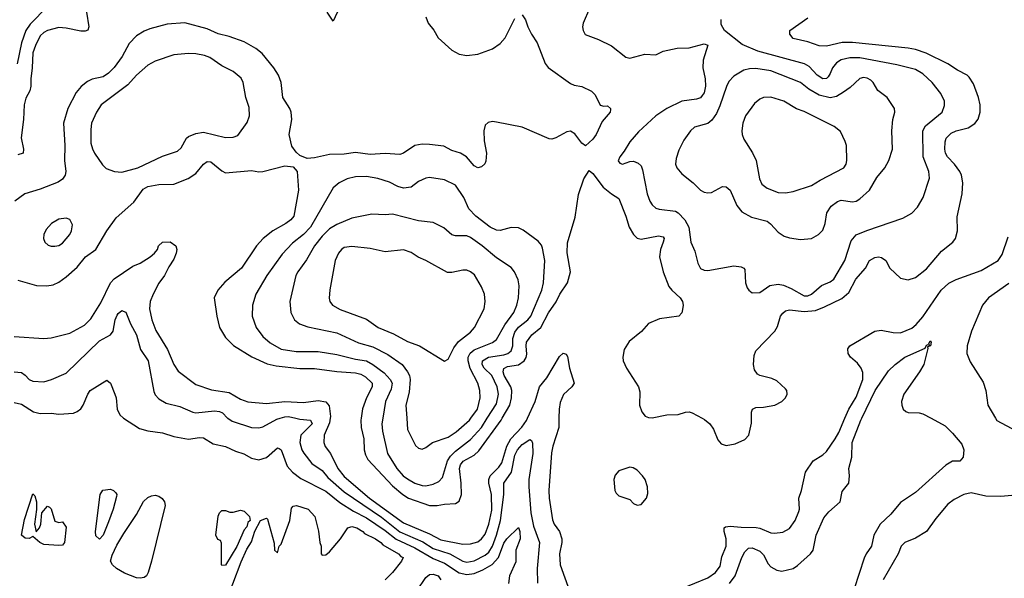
# Model space of a CAD drawing. Header units: inches. Extents: x 1834610 to 2027685, y 642842 to 774116.
# Tile 475 of 632: x 1952580 to 1957889, y 739138 to 742149. Entities that reach past the tile are written whole.
import ezdxf

# ---------------------------------------------------------------- set-up
doc = ezdxf.new("R2010")
doc.units = ezdxf.units.IN
doc.header["$MEASUREMENT"] = 0
doc.layers.add('B9753', color=7, linetype='Continuous')
doc.layers.add('B9754', color=7, linetype='Continuous')

msp = doc.modelspace()

# ---------------------------------------------------------------- linework, layer by layer
at = {"layer": 'B9753', "color": 5}
for points, elevation in [([(1953140, 740000), (1953225, 739945), (1953270, 739932.5), (1953350, 739921.3), (1953410, 739902.8), (1953490, 739886.8), (1953550, 739896.3), (1953570, 739894.7), (1953623.1, 739863.1), (1953690, 739848.6), (1953742.9, 739822.9), (1953788.6, 739808.6), (1953830, 739785), (1953870, 739777), (1953910, 739788.8), (1953970, 739840.7), (1953978, 739838), (1953990, 739830.3), (1954021.8, 739741.8), (1954051, 739710), (1954096.3, 739676.3), (1954230, 739607), (1954305.6, 739545.6), (1954380, 739500), (1954450, 739463.8), (1954550, 739396), (1954609, 739349), (1954710, 739302.5), (1954810, 739244.4), (1954870, 739219.6), (1954950, 739166.2), (1954990, 739158.6), (1955030, 739164.3), (1955077.5, 739182.4), (1955127.2, 739212.8), (1955161.1, 739250), (1955190, 739326.2), (1955205.9, 739350), (1955270, 739411.8), (1955275.9, 739390), (1955277.9, 739350), (1955255, 739290), (1955254.2, 739225.8), (1955221.1, 739150), (1955216.1, 739110)], 340), ([(1953702.7, 740000), (1953724.7, 739984.7), (1953830.1, 739950.1), (1953870, 739948.6), (1953890, 739954.3), (1953965.4, 739994.6), (1953983.7, 740000)], 360), ([(1954068.1, 740000), (1954090, 739994.7), (1954148.2, 739990), (1954156.3, 739970), (1954096.3, 739910), (1954090.8, 739870), (1954101.1, 739830), (1954111.3, 739811.3), (1954155.5, 739755.5), (1954210, 739718.4), (1954241.2, 739681.2), (1954330, 739603.3), (1954530, 739466.3), (1954630, 739387.3), (1954753.7, 739333.7), (1954810, 739297.4), (1954899, 739270), (1954970, 739229.3), (1954990, 739225), (1955030, 739231.9), (1955090, 739261.8), (1955110, 739278.8), (1955129.2, 739310), (1955151.3, 739370), (1955172.3, 739450), (1955189.9, 739590), (1955190.4, 739650), (1955231.2, 739710), (1955250, 739801.7), (1955263.4, 739830), (1955290, 739859.1), (1955330, 739885.7), (1955339.5, 739879.5), (1955345.1, 739865.1), (1955347.5, 739810), (1955325.9, 739670), (1955324.4, 739630), (1955336.5, 739490), (1955350, 739419.3), (1955382.3, 739330), (1955370.8, 739190), (1955371.8, 739111.8)], 360), ([(1954254.7, 740000), (1954250, 739975), (1954220.8, 739910), (1954219.3, 739870), (1954227.7, 739847.7), (1954256.2, 739810), (1954295.7, 739730), (1954330, 739686.5), (1954466.8, 739570), (1954650, 739437), (1954790, 739377.5), (1954850, 739345.4), (1954970, 739320.8), (1955010, 739322.5), (1955050, 739334.4), (1955070, 739349.5), (1955090, 739375.2), (1955110, 739429.1), (1955124.8, 739504.8), (1955124.3, 739590), (1955109.6, 739650.4), (1955109.5, 739670), (1955116.4, 739690), (1955163.6, 739736.4), (1955180.3, 739759.7), (1955206.7, 739850), (1955228.1, 739890), (1955287.2, 739952.8), (1955312.5, 739987.5), (1955318.2, 740000)], 380), ([(1954420.5, 740000), (1954419.1, 739990), (1954420.4, 739950), (1954434.9, 739890), (1954437.2, 739830), (1954443.5, 739803.5), (1954457.2, 739777.2), (1954590, 739636.1), (1954645.1, 739590), (1954676.8, 739570), (1954790, 739530.1), (1954830, 739529.1), (1954870, 739537.6), (1954930, 739540.2), (1954950, 739554), (1954961.4, 739590), (1954960.8, 739650), (1954951.3, 739728.7), (1954956.5, 739750), (1954971.5, 739768.5), (1955030, 739802.1), (1955055.1, 739824.9), (1955175.7, 739990), (1955181.5, 740000)], 420), ([(1954538, 740000), (1954533, 739970), (1954535.9, 739930), (1954562.2, 739810), (1954612.5, 739730), (1954647.5, 739690), (1954670, 739672.9), (1954710, 739650.1), (1954750, 739637.5), (1954770, 739636), (1954810, 739645), (1954839.9, 739660.1), (1954858.7, 739681.3), (1954885.8, 739770), (1954903.4, 739796.6), (1954930, 739823.4), (1955010, 739885.6), (1955069.5, 739950.5), (1955100.8, 740000)], 440), ([(1954666.6, 740000), (1954670, 739939.1), (1954713.5, 739853.5), (1954730, 739839.5), (1954750, 739834), (1954770, 739843.1), (1954806, 739870), (1954890, 739899), (1954933.6, 739926.4), (1955005.8, 739990), (1955012.8, 740000)], 460), ([(1955487.3, 740000), (1955486.3, 739950), (1955454, 739850), (1955447, 739813), (1955433.2, 739610), (1955434.5, 739570), (1955452, 739452), (1955461.5, 739430), (1955490.1, 739390), (1955503.5, 739350), (1955503.9, 739330), (1955490.7, 739269.3), (1955494.2, 739210), (1955543.5, 739070)], 380), ([(1956150, 739082.4), (1956290, 739140.6), (1956331.8, 739168.2), (1956356.3, 739203.7), (1956366.5, 739253.5), (1956389.4, 739310), (1956389.9, 739350), (1956377.6, 739390), (1956378.2, 739410), (1956384.7, 739415.3), (1956410, 739419.3), (1956470, 739412.6), (1956551.3, 739411.3), (1956570, 739407.9), (1956630, 739383.5), (1956650, 739380.9), (1956694.1, 739385.9), (1956730, 739405.5), (1956761.2, 739450), (1956781.8, 739498.2), (1956785, 739510), (1956781, 739570), (1956794.5, 739610), (1956816.2, 739710), (1956857.7, 739770), (1956910, 739802.6), (1956930, 739821.2), (1956976.9, 739890), (1956996, 739924), (1957028.8, 740000)], 380), ([(1956260.6, 740000), (1956273.1, 739993.1), (1956301.6, 739970), (1956321.2, 739941.2), (1956344, 739884), (1956362.8, 739862.7), (1956390, 739854), (1956438.3, 739861.7), (1956490, 739884.9), (1956510.9, 739909.1), (1956526.4, 739973.6), (1956526.5, 740000)], 420), ([(1956406.5, 739110), (1956438.5, 739150), (1956474.4, 739250), (1956490, 739280.9), (1956510, 739299.7), (1956530, 739301.1), (1956570, 739283.5), (1956590, 739263.6), (1956615.2, 739215.2), (1956630, 739199), (1956661.7, 739181.7), (1956690, 739176.5), (1956751.2, 739190), (1956774.2, 739205.8), (1956843.1, 739270), (1956859, 739290), (1956874.6, 739370), (1956916.6, 739463.4), (1956943.3, 739496.7), (1957003.5, 739550), (1957014.9, 739605.1), (1957049.8, 739650.2), (1957054.5, 739690), (1957051.1, 739730), (1957066.8, 739790), (1957069.4, 739870), (1957115.2, 739990), (1957120, 740000)], 360), ([(1957494.9, 740000), (1957570, 739959.1), (1957610, 739920.5), (1957660.7, 739860.7), (1957670.2, 739830.2), (1957667.4, 739790), (1957650, 739769), (1957610, 739769.8), (1957572.8, 739747.2), (1957410, 739599.8), (1957330, 739546), (1957277.4, 739482.6), (1957220.4, 739430), (1957184.7, 739370), (1957173.1, 739310), (1957143.8, 739270), (1957133.2, 739246.8), (1957079.5, 739080.5)], 360), ([(1957842.2, 740000), (1957848.8, 739988.8), (1958034, 739890)], 380), ([(1957930, 739584), (1957870, 739579.3), (1957790, 739580.2), (1957710, 739598.4), (1957670.1, 739589.9), (1957618.2, 739561.8), (1957583.7, 739536.3), (1957520, 739460), (1957468.9, 739390), (1957410, 739353.1), (1957352.4, 739330), (1957333.6, 739310), (1957316.9, 739270), (1957236, 739130)], 380), ([(1953683.7, 738990), (1953773.6, 739226.4), (1953804.7, 739295.3), (1953830, 739334), (1953848.4, 739391.6), (1953878, 739450), (1953910, 739462), (1953916, 739456), (1953952.7, 739327.3), (1953954, 739290), (1953970, 739274), (1953978, 739310), (1953990, 739322), (1954036, 739450), (1954045.2, 739514.8), (1954053.6, 739526.4), (1954072, 739530), (1954134.8, 739510), (1954172, 739470), (1954191.1, 739391.1), (1954198, 739330), (1954204.7, 739310), (1954204.7, 739270), (1954210, 739262), (1954230, 739264.7), (1954250, 739281), (1954310, 739350.8), (1954349.7, 739410.3), (1954370, 739417.4), (1954398, 739410), (1954430.4, 739390), (1954439, 739379), (1954498, 739350), (1954527.7, 739330), (1954537.8, 739317.8), (1954623, 739270), (1954635.4, 739255.4), (1954646.8, 739250), (1954638.8, 739230), (1954590, 739169), (1954550, 739128.7)], 320), ([(1954722, 739070), (1954770, 739142), (1954790, 739158), (1954810, 739160.7), (1954835.5, 739150), (1954850.7, 739130)], 320)]:
    msp.add_lwpolyline(points, dxfattribs=dict(at, elevation=elevation))
for points, elevation in [([(1955870, 739736), (1955810, 739716), (1955790, 739694), (1955783.8, 739670), (1955788.2, 739610), (1955796.4, 739596.4), (1955810, 739582), (1955870, 739562.8), (1955890, 739541), (1955910, 739531), (1955930, 739536), (1955959, 739570), (1955966, 739594), (1955964.5, 739630), (1955951.6, 739670), (1955938.4, 739690), (1955910, 739720.9), (1955887.1, 739732.9)], 420), ([(1952667.9, 739387.9), (1952686, 739410), (1952694.5, 739430), (1952699, 739490), (1952730, 739526), (1952741, 739521), (1952750, 739512), (1952770, 739444.7), (1952790, 739438), (1952810, 739442), (1952830, 739414), (1952822, 739330), (1952810, 739316), (1952790, 739313.6), (1952710, 739319.4), (1952688, 739330), (1952650, 739362), (1952630, 739352.8), (1952610, 739353.7), (1952589.7, 739370), (1952606.3, 739453.7), (1952650, 739592), (1952662, 739582), (1952670.5, 739549.5), (1952671.1, 739508.9), (1952659.5, 739430)], 320), ([(1953010, 739348), (1952990, 739366), (1952989.3, 739389.3), (1953014, 739590), (1953027.2, 739612.7), (1953070, 739618.5), (1953086, 739610), (1953097.4, 739597.4), (1953103.1, 739590), (1953100.9, 739579.1), (1953083, 739510), (1953058.8, 739441.2), (1953030.5, 739369.5)], 320), ([(1953230, 739138), (1953210, 739140.3), (1953145, 739165), (1953101.1, 739190), (1953079.7, 739210), (1953069.6, 739230.4), (1953078.3, 739261.7), (1953103.6, 739316.4), (1953140.5, 739379.5), (1953210, 739482), (1953247.9, 739552), (1953270, 739572.7), (1953290, 739582.2), (1953310, 739584.9), (1953330, 739580.2), (1953348.5, 739568.5), (1953360.2, 739550), (1953364.5, 739530), (1953290.3, 739229.7), (1953271.9, 739168.1), (1953263, 739150), (1953250, 739142)], 320), ([(1953670, 739206), (1953668, 739210), (1953667.3, 739327.3), (1953662, 739342), (1953647.3, 739347.3), (1953638, 739370), (1953650, 739472), (1953657.2, 739490), (1953670, 739502.8), (1953690, 739502.8), (1953713.7, 739493.7), (1953730, 739493.4), (1953770, 739504.9), (1953790, 739499.1), (1953818, 739470), (1953822, 739450), (1953810, 739438), (1953804.7, 739415.3), (1953790, 739398), (1953750.9, 739309.1), (1953690, 739208)], 320)]:
    msp.add_lwpolyline(points, close=True, dxfattribs=dict(at, elevation=elevation))
at = {"layer": 'B9754', "color": 5}
for points, elevation in [([(1952730, 742219.2), (1952635.7, 742124.3), (1952613.3, 742090), (1952590, 742024.2), (1952566.9, 741910)], 360), ([(1952939.2, 742190), (1952952.6, 742110), (1952947.3, 742092.7), (1952933.3, 742086.7), (1952910, 742086.7), (1952830, 742103.1), (1952790, 742106.2), (1952730, 742091.1), (1952710, 742080.2), (1952690, 742061.5), (1952664.7, 742010), (1952651.4, 741970), (1952647.8, 741890), (1952639.1, 741830), (1952640.5, 741790), (1952634.2, 741765.8), (1952613.7, 741726.3), (1952603.4, 741690), (1952600.8, 741610), (1952587.3, 741512.7), (1952599.5, 741450), (1952597.8, 741430), (1952570, 741420.2)], 380), ([(1954305, 742215), (1954270, 742140.9), (1954237.6, 742190)], 380), ([(1955651.6, 742208.4), (1955617.3, 742130), (1955614, 742110), (1955617.3, 742090), (1955628.5, 742068.5), (1955701.1, 742041.1), (1955770, 742007.6), (1955847.4, 741947.4), (1955870, 741941.7), (1955950, 741962.4), (1956010, 741958.9), (1956050, 741979.3), (1956125.7, 741994.3), (1956190, 741996.5), (1956270, 742018), (1956290, 742012), (1956265, 741930), (1956263.7, 741890), (1956275.7, 741830), (1956278.2, 741790), (1956270, 741754.7), (1956260.3, 741739.7), (1956250, 741727.8), (1956230, 741719.9), (1956150, 741708.9), (1956068.5, 741670), (1956010.4, 741630), (1955916.4, 741543.6), (1955870.3, 741490), (1955840, 741440), (1955815.5, 741410), (1955807.3, 741387.3), (1955815.9, 741375.9), (1955830, 741370.6), (1955870, 741384.2), (1955890, 741385.7), (1955915.5, 741375.5), (1955930, 741360.5), (1955938.8, 741338.8), (1955963.5, 741210), (1955978.4, 741170), (1955990.7, 741150.7), (1956010, 741133.2), (1956027.1, 741127.1), (1956115.7, 741115.7), (1956130, 741108.4), (1956166.7, 741070), (1956188.5, 741030), (1956198.2, 740950), (1956220.6, 740900.6), (1956235.9, 740835.9), (1956250, 740806.7), (1956270, 740798.5), (1956290, 740797.5), (1956430, 740821.6), (1956470, 740816.3), (1956484.7, 740810), (1956490, 740802), (1956492.7, 740730), (1956503.1, 740703.1), (1956510.8, 740690), (1956530, 740676.3), (1956570, 740678.4), (1956624.7, 740715.3), (1956670, 740722.2), (1956697.5, 740717.5), (1956740.5, 740700.5), (1956810, 740660.5), (1956830, 740660.5), (1956850, 740669.6), (1956903.3, 740716.7), (1956950, 740736.5), (1956970, 740750.3), (1957028.2, 740850), (1957063.8, 740956.2), (1957090, 740989.1), (1957147.2, 741012.8), (1957342, 741078), (1957390, 741104.9), (1957421.5, 741138.5), (1957451.8, 741190), (1957485.9, 741294.1), (1957482.8, 741330), (1957451, 741410), (1957449.9, 741550), (1957464.2, 741575.8), (1957553.3, 741650), (1957566.7, 741686.7), (1957565.7, 741710), (1957546.9, 741750), (1957499.1, 741810), (1957450, 741856.8), (1957410, 741879.8), (1957310, 741904.6), (1957110, 741942.3), (1957056.1, 741943.9), (1957010, 741932.1), (1956984.3, 741915.7), (1956962.1, 741890), (1956950, 741858), (1956938.6, 741841.4), (1956930, 741832.1), (1956910, 741830.7), (1956880.7, 741850), (1956836.9, 741896.9), (1956811.1, 741911.1), (1956559.4, 741979.4), (1956475.5, 742015.5), (1956379.5, 742090), (1956362.6, 742122.6), (1956362.2, 742150)], 440), ([(1955290, 742174.4), (1955307.8, 742147.8), (1955320.2, 742110), (1955340.2, 742070), (1955370, 742023.7), (1955413.2, 741913.2), (1955430, 741890.2), (1955550, 741804.9), (1955570, 741795.3), (1955610, 741788.5), (1955662.8, 741762.8), (1955682.8, 741742.8), (1955710, 741687.3), (1955730, 741682), (1955750, 741684.9), (1955764.9, 741670), (1955764.9, 741664.9), (1955763.1, 741650), (1955720.4, 741599.6), (1955688.9, 741530), (1955670, 741504.2), (1955630, 741469.3), (1955610, 741482.7), (1955573.8, 741533.8), (1955550, 741548), (1955530, 741544), (1955470, 741511.1), (1955450, 741504.8), (1955434, 741506), (1955289.2, 741569.2), (1955150, 741597.1), (1955130, 741599.3), (1955105, 741595), (1955090, 741580.9), (1955082.9, 741550), (1955085.1, 741494.9), (1955097, 741430), (1955094, 741386), (1955088.7, 741371.3), (1955070, 741355.1), (1955050.3, 741349.7), (1955030, 741361.1), (1954988.6, 741408.6), (1954956.9, 741430), (1954910, 741443.9), (1954866.7, 741466.7), (1954790, 741476.2), (1954750, 741476.8), (1954710.1, 741469.9), (1954650, 741428.9), (1954630, 741422.6), (1954550, 741426.5), (1954470, 741422.8), (1954390, 741432.4), (1954330, 741423.9), (1954250, 741421.6), (1954170, 741404.2), (1954130, 741400.5), (1954090, 741416.2), (1954070, 741434.5), (1954047, 741467), (1954032.5, 741530), (1954047, 741610), (1954044.2, 741650), (1954036.8, 741670), (1953999.1, 741730), (1953989.9, 741809.9), (1953975.4, 741850), (1953949.9, 741889.9), (1953886.8, 741966.8), (1953852.8, 741992.8), (1953789.6, 742030), (1953710, 742058.1), (1953650, 742073.3), (1953590, 742098.7), (1953470, 742131.2), (1953375.8, 742124.2), (1953281.2, 742098.8), (1953250, 742086.4), (1953210, 742061.4), (1953170, 742020.9), (1953132.2, 741950), (1953088.3, 741891.7), (1953058.8, 741861.2), (1953030, 741841.4), (1952970, 741827.2), (1952944.6, 741815.4), (1952911.7, 741788.3), (1952884.1, 741755.9), (1952840.1, 741670), (1952816.2, 741590), (1952823.5, 741470), (1952821, 741390), (1952828.1, 741330), (1952825, 741310), (1952811.4, 741288.6), (1952786.8, 741273.2), (1952690, 741234.5), (1952607.4, 741210), (1952552.8, 741170)], 420), ([(1954770, 742164), (1954782.9, 742130), (1954812.5, 742092.5), (1954836.5, 742050), (1954910, 741983.9), (1954950, 741963.2), (1954990, 741955), (1955050, 741962.6), (1955130, 741991.3), (1955170, 742019.6), (1955197.8, 742050), (1955250, 742155.8)], 420), ([(1956526.5, 740000), (1956526.5, 740033.5), (1956532, 740050), (1956550, 740058.5), (1956590, 740059.8), (1956651.5, 740070), (1956690, 740091.3), (1956708.7, 740110), (1956718.2, 740130), (1956716, 740150), (1956710, 740159.6), (1956662.5, 740202.5), (1956635.1, 740215.1), (1956570, 740229.9), (1956557.7, 740237.7), (1956541.7, 740261.7), (1956535.8, 740290), (1956540.9, 740339.1), (1956550, 740363.7), (1956652.3, 740470), (1956665.6, 740494.4), (1956682.2, 740550), (1956693.9, 740566.1), (1956710, 740579.2), (1956730, 740584.3), (1956810, 740575), (1956870, 740581.9), (1956919.5, 740600.5), (1957013.6, 740646.4), (1957050, 740678.4), (1957088.8, 740750), (1957140.8, 740810), (1957162, 740850), (1957190, 740867.4), (1957210, 740870.2), (1957226.1, 740866.1), (1957250, 740850.4), (1957272.2, 740810), (1957330, 740754.9), (1957370, 740745.5), (1957410, 740758.4), (1957470, 740805.4), (1957550, 740900.7), (1957612, 740950), (1957625.6, 740970), (1957635.9, 741010), (1957634.2, 741085.8), (1957662, 741210), (1957664.5, 741270), (1957657.5, 741310), (1957649.2, 741330), (1957620.5, 741370), (1957582.9, 741410), (1957571.7, 741430), (1957568.1, 741450), (1957569.9, 741490.1), (1957576, 741510), (1957603, 741536.9), (1957630, 741550.1), (1957693.4, 741566.6), (1957730.4, 741589.6), (1957747.6, 741612.4), (1957758.2, 741650), (1957759.2, 741690), (1957750.5, 741730), (1957722.3, 741802.3), (1957699.2, 741839.2), (1957688.9, 741850), (1957635.7, 741875.7), (1957584.8, 741910), (1957468.5, 741968.5), (1957410, 741988.6), (1957370, 741995.6), (1957070, 742026.5), (1957015.2, 742024.8), (1956930, 742006.5), (1956890, 742008.5), (1956830, 742028.4), (1956750, 742047.4), (1956731.6, 742070), (1956731.8, 742090), (1956830, 742158)], 420), ([(1952570, 740745), (1952670, 740715.1), (1952726.2, 740713.8), (1952760, 740720), (1952790, 740733.2), (1952830, 740763.2), (1952890, 740814.7), (1952935.3, 740870), (1952989.8, 740910), (1953048.9, 741011.1), (1953099.9, 741080.1), (1953194.3, 741165.7), (1953245.6, 741234.4), (1953270, 741249.1), (1953330, 741259.9), (1953410, 741262.5), (1953487.3, 741292.7), (1953530, 741320.2), (1953570, 741370.2), (1953590, 741384.7), (1953610, 741381.8), (1953670, 741333.2), (1953690, 741323.8), (1953830, 741336.2), (1953868.7, 741328.7), (1953890, 741330.2), (1954010, 741361.7), (1954054.7, 741354.7), (1954075.6, 741330), (1954083, 741230), (1954057.6, 741090), (1954041.8, 741070), (1954015, 741050), (1953944, 741010), (1953892.6, 740970), (1953856.3, 740930), (1953775.2, 740810), (1953685.4, 740734.6), (1953647.9, 740690), (1953628.9, 740650), (1953642, 740550), (1953657.7, 740490), (1953690, 740434.9), (1953733.1, 740393.1), (1953831.6, 740331.6), (1953914.3, 740294.3), (1953962.9, 740282.9), (1954090, 740268.5), (1954170, 740267.7), (1954290, 740252.3), (1954390, 740245.2), (1954418.7, 740238.7), (1954444.1, 740224.1), (1954480.7, 740190), (1954480.6, 740170), (1954449.6, 740110), (1954428.1, 740051.9), (1954420.5, 740000)], 420), ([(1955181.5, 740000), (1955221.9, 740070), (1955231.9, 740110), (1955233.3, 740150), (1955227.8, 740170), (1955192.8, 740230), (1955186.4, 740250), (1955190.7, 740269.3), (1955210, 740279), (1955270, 740287.6), (1955300.7, 740310), (1955311.6, 740328.4), (1955314.8, 740345.2), (1955309.9, 740390), (1955312.8, 740410), (1955341.4, 740450), (1955390.2, 740489.8), (1955430.6, 740569.4), (1955471.6, 740628.4), (1955491.6, 740670), (1955533.7, 740730), (1955549.3, 740790), (1955531.2, 740891.2), (1955533.5, 740946.5), (1955575.3, 741084.7), (1955593, 741207), (1955620.8, 741290), (1955650, 741335.5), (1955670, 741319.1), (1955726, 741246), (1955770, 741209.3), (1955810, 741185.7), (1955848.8, 741090), (1955866.4, 741030), (1955888.6, 740990), (1955899.4, 740979.4), (1955910, 740971.2), (1955930, 740965.5), (1956023.6, 740983.6), (1956050, 740978), (1956054, 740970), (1956050.3, 740950.2), (1956035.3, 740910), (1956029.3, 740870), (1956050.2, 740790), (1956079.7, 740710), (1956095.5, 740690), (1956141.3, 740650), (1956153, 740630), (1956157.2, 740610), (1956154.3, 740585.7), (1956150, 740569.2), (1956134, 740550), (1956030, 740536.8), (1955970, 740510.6), (1955932.3, 740467.7), (1955865.8, 740414.2), (1955839.7, 740370), (1955831.3, 740330), (1955833.6, 740310), (1955851.4, 740270), (1955915.8, 740170), (1955923.4, 740143.4), (1955922.3, 740070), (1955934.2, 740034.2), (1955951.5, 740011.5), (1955970, 740003.7), (1955990, 740001.7), (1956070, 740018.9), (1956130, 740020.3), (1956170, 740033.7), (1956190, 740034.9), (1956206, 740030), (1956260.6, 740000)], 420), ([(1955100.8, 740000), (1955150, 740077.8), (1955160.9, 740130), (1955154.9, 740170), (1955126.1, 740230), (1955083.8, 740270), (1955072.7, 740290), (1955075.1, 740310), (1955107.2, 740330), (1955190, 740341.5), (1955212.4, 740350), (1955230, 740363.9), (1955239, 740390), (1955238, 740430), (1955250, 740463.9), (1955270, 740491.1), (1955319.6, 740530), (1955335.5, 740550), (1955395, 740690), (1955404.7, 740730), (1955410.6, 740850), (1955397.9, 740917.9), (1955393, 740933), (1955375.4, 740955.4), (1955295, 741015), (1955270, 741026.8), (1955230, 741029.1), (1955170, 741012.3), (1955150, 741013.8), (1955115.7, 741030), (1955039.8, 741090), (1955000.8, 741130), (1954974, 741190), (1954930, 741256.4), (1954870, 741285.1), (1954790, 741298.7), (1954770, 741295.1), (1954730, 741276.9), (1954690, 741246.4), (1954650, 741241.2), (1954619.5, 741250), (1954573.4, 741273.4), (1954510, 741292.9), (1954450, 741303.7), (1954390, 741302.3), (1954345.5, 741290), (1954303, 741270), (1954270, 741241.6), (1954148, 741030), (1954110, 740989.9), (1954050, 740944.8), (1953994.7, 740885.3), (1953912.7, 740770), (1953852.3, 740670), (1953835.8, 740610), (1953833.8, 740550), (1953855.2, 740490), (1953890, 740441.6), (1953930, 740406.8), (1953990, 740372.3), (1954070, 740360.8), (1954190, 740359.3), (1954290, 740344.1), (1954390, 740318.2), (1954449, 740309), (1954484.8, 740290), (1954545.4, 740245.5), (1954577.3, 740210), (1954587.4, 740190), (1954583, 740157), (1954552.9, 740090), (1954538, 740000)], 440), ([(1955012.8, 740000), (1955047.8, 740050), (1955062.9, 740110), (1955061.7, 740150), (1955049.9, 740190), (1955008.4, 740268.4), (1954997.2, 740310), (1954998.2, 740330), (1955009.4, 740350.6), (1955030, 740368.4), (1955130, 740408.6), (1955150, 740425), (1955196.1, 740503.9), (1955244.4, 740570), (1955260.7, 740610), (1955269.3, 740650), (1955273.3, 740713.3), (1955266.9, 740746.9), (1955248.6, 740790), (1955230, 740813.7), (1955150, 740864.2), (1955074.2, 740930), (1955010, 740974.2), (1954990, 740983.7), (1954930, 740984.1), (1954910, 740989.8), (1954866.7, 741026.8), (1954810, 741055.4), (1954730, 741064.6), (1954590, 741100.5), (1954550, 741096.5), (1954479.1, 741100.9), (1954370, 741078.8), (1954290, 741045.2), (1954250, 741021.3), (1954210, 740982), (1954168.6, 740930), (1954126.3, 740853.7), (1954079.3, 740790), (1954069.4, 740770), (1954036.6, 740630), (1954041.8, 740570), (1954061.7, 740530), (1954088.5, 740508.5), (1954133.4, 740493.4), (1954290, 740460.8), (1954407, 740407), (1954484.4, 740384.4), (1954564.5, 740344.5), (1954641.5, 740290), (1954670.9, 740250), (1954681.1, 740230), (1954684.8, 740210), (1954679.1, 740140.9), (1954662.7, 740070), (1954666.6, 740000)], 460), ([(1957028.8, 740000), (1957050.4, 740050), (1957090, 740113.2), (1957127, 740210), (1957126.5, 740246.5), (1957116.8, 740270), (1957097.1, 740297), (1957059.5, 740330), (1957047.5, 740350), (1957046, 740374), (1957056.5, 740390), (1957190.5, 740469.5), (1957225.5, 740474.5), (1957290, 740462.3), (1957330, 740461.5), (1957390, 740486.6), (1957414.1, 740505.9), (1957450, 740547.6), (1957547.9, 740690), (1957590, 740728.5), (1957630, 740747.5), (1957763.8, 740796.2), (1957856.2, 740850), (1957877.9, 740882.1), (1957910, 740978)], 380), ([(1952550, 740440.7), (1952710, 740430.8), (1952750, 740433.6), (1952850, 740458.5), (1952930, 740502.6), (1952963.3, 740536.7), (1953018.1, 740621.9), (1953069.9, 740730), (1953088.3, 740751.7), (1953190, 740819.5), (1953230, 740836.6), (1953284, 740870), (1953307.2, 740890), (1953322.2, 740910), (1953328.4, 740930), (1953349.6, 740950), (1953391.1, 740951.1), (1953422, 740930), (1953427, 740910), (1953422.8, 740890), (1953410, 740857.6), (1953383, 740817), (1953360.9, 740770), (1953330, 740728.7), (1953299.1, 740670), (1953283.7, 740630), (1953279, 740590), (1953291.6, 740530), (1953313.1, 740473.1), (1953377.3, 740370), (1953410.1, 740290.1), (1953434, 740254), (1953530, 740181.9), (1953613.2, 740153.2), (1953710, 740139.3), (1953770, 740103), (1953810, 740088.3), (1953910, 740079.3), (1954010.1, 740090.1), (1954110, 740085.3), (1954190, 740095.4), (1954230, 740089.3), (1954247.8, 740067.8), (1954256.5, 740010), (1954254.7, 740000)], 380), ([(1957914.1, 740725.9), (1957803.8, 740650), (1957772, 740610), (1957711.7, 740470), (1957688.9, 740390), (1957687.2, 740350), (1957704.7, 740304.7), (1957775.4, 740195.4), (1957788.9, 740150), (1957800.3, 740070), (1957842.2, 740000)], 380), ([(1952550, 740250.1), (1952590, 740246), (1952610, 740232.6), (1952630, 740209.3), (1952650, 740200.6), (1952710, 740197.4), (1952751.7, 740208.3), (1952830, 740243.8), (1953010, 740416.8), (1953069.2, 740450.8), (1953083.1, 740470), (1953093.7, 740530), (1953104.5, 740555.5), (1953110, 740565.7), (1953130, 740580.3), (1953138, 740578), (1953151.4, 740571.4), (1953177, 740510), (1953210.4, 740450.3), (1953231.4, 740370), (1953272.6, 740310), (1953303.7, 740143.7), (1953310, 740127), (1953330, 740105.5), (1953370, 740082), (1953443.7, 740063.7), (1953513.3, 740033.2), (1953530.1, 740030.1), (1953630, 740040.1), (1953657.5, 740037.5), (1953673.8, 740030), (1953701.1, 740001.1), (1953702.7, 740000)], 360), ([(1957120, 740000), (1957192.2, 740150), (1957264.6, 740255.4), (1957300.5, 740290), (1957352.7, 740330), (1957462.7, 740377.3), (1957470, 740394), (1957478, 740398), (1957486, 740394), (1957481.2, 740401.2), (1957490, 740417.3), (1957494, 740410), (1957490.3, 740390.3), (1957474.8, 740385.2), (1957476.3, 740376.3), (1957455.2, 740290), (1957432, 740250), (1957346.9, 740130), (1957335.5, 740090), (1957336.1, 740070), (1957343.1, 740050), (1957357.3, 740037.3), (1957370, 740031.8), (1957430, 740030.3), (1957450, 740024.4), (1957494.9, 740000)], 360), ([(1955318.2, 740000), (1955358.7, 740090), (1955383.2, 740170), (1955422.5, 740217.5), (1955490, 740332.9), (1955510, 740350.3), (1955526.4, 740346.4), (1955533.5, 740333.5), (1955545, 740270), (1955569.2, 740190), (1955556.5, 740170), (1955511.8, 740128.2), (1955494, 740086), (1955488.3, 740050), (1955487.3, 740000)], 380), ([(1952550, 740085.5), (1952590, 740076.9), (1952654.5, 740034.5), (1952690, 740026.7), (1952750, 740027.2), (1952790, 740021.5), (1952870, 740028.4), (1952890, 740035.8), (1952909.1, 740050.9), (1952921.4, 740070), (1952946.8, 740130), (1952960.3, 740150), (1953050, 740206), (1953068.9, 740188.9), (1953093.4, 740130), (1953099.6, 740110), (1953105.5, 740050), (1953119.5, 740019.5), (1953140, 740000)], 340), ([(1953983.7, 740000), (1954010, 740007.8), (1954030, 740009.3), (1954068.1, 740000)], 360)]:
    msp.add_lwpolyline(points, dxfattribs=dict(at, elevation=elevation))
for points, elevation in [([(1953490, 741965.7), (1953410, 741958.5), (1953310, 741924.8), (1953270, 741902.8), (1953210.2, 741850), (1953162.1, 741797.9), (1953019.6, 741690), (1952993.8, 741650), (1952967.1, 741590), (1952962.7, 741557.3), (1952963.8, 741483.8), (1952972, 741452), (1952983.6, 741430), (1953026.1, 741366.1), (1953045.7, 741345.7), (1953090.2, 741330.2), (1953130, 741327.2), (1953216.2, 741350), (1953350, 741412.7), (1953430, 741439.3), (1953450, 741458), (1953479.1, 741510), (1953490, 741519.1), (1953530, 741534.5), (1953570, 741541.8), (1953690, 741513.6), (1953730, 741514.6), (1953756.1, 741523.9), (1953806.2, 741593.8), (1953819.7, 741630), (1953816.2, 741676.2), (1953798.9, 741730), (1953785.1, 741810), (1953774, 741834), (1953730, 741869.7), (1953670, 741899.2), (1953604.9, 741944.9), (1953575.9, 741955.9), (1953530, 741964)], 440), ([(1956550, 741886), (1956515.8, 741884.2), (1956483.6, 741876.4), (1956430, 741844.1), (1956404.2, 741815.8), (1956390.7, 741789.3), (1956355.3, 741684.7), (1956336.5, 741643.5), (1956312.6, 741607.4), (1956290, 741589.8), (1956218.4, 741570), (1956197.4, 741550), (1956160.2, 741499.8), (1956134, 741446), (1956119.1, 741400.9), (1956116.8, 741370), (1956123.2, 741350), (1956150, 741317.6), (1956211.7, 741270), (1956250, 741230.4), (1956270, 741218.7), (1956290, 741214.9), (1956310, 741218), (1956370, 741248.7), (1956390, 741247), (1956411.3, 741230), (1956446.6, 741146.6), (1956473, 741113), (1956524.9, 741084.9), (1956610, 741062.7), (1956629.1, 741049.1), (1956670, 741002.8), (1956701.5, 740981.5), (1956730, 740972.2), (1956790, 740963.1), (1956850, 740968.9), (1956887.8, 740990), (1956910, 741013.7), (1956923.4, 741050), (1956932, 741108.1), (1956955.8, 741144.2), (1956990, 741169.3), (1957010, 741175.5), (1957070, 741166.4), (1957090, 741170.2), (1957110, 741182.2), (1957161.6, 741230), (1957201.9, 741298.1), (1957244.7, 741350), (1957267.1, 741390), (1957285.8, 741450), (1957282.2, 741550), (1957288.5, 741611.5), (1957298.7, 741650), (1957297, 741670), (1957257.6, 741730), (1957207.5, 741767.5), (1957181.6, 741810), (1957170, 741822.9), (1957150, 741834), (1957130, 741837.4), (1957110, 741831.3), (1957057.2, 741782.8), (1957022, 741758), (1956984.7, 741735.3), (1956950, 741728.3), (1956890, 741741.6), (1956834.9, 741774.9), (1956790, 741810.5), (1956630, 741873)], 460), ([(1956630, 741731.8), (1956590, 741729.7), (1956570, 741720.5), (1956542.3, 741697.7), (1956493.6, 741630), (1956478.5, 741590), (1956473.7, 741550), (1956476.2, 741530), (1956485.3, 741505.3), (1956530.9, 741430.9), (1956550.2, 741390), (1956568.2, 741290), (1956581.3, 741261.3), (1956610, 741240.8), (1956670, 741218), (1956710, 741215), (1956750, 741223.2), (1956850, 741254.9), (1956895.9, 741284.1), (1957023, 741350), (1957036.8, 741370), (1957039.8, 741390), (1957037.2, 741470), (1957031.5, 741491.5), (1957006, 741546), (1956972.3, 741572.3), (1956810, 741653.6), (1956768.2, 741668.2), (1956700.7, 741710)], 480), ([(1952830, 741079.6), (1952790, 741072.8), (1952750.4, 741050), (1952722.7, 741017.3), (1952710.3, 740990), (1952708.8, 740970), (1952714.9, 740950), (1952733.1, 740933.1), (1952750, 740927.4), (1952770, 740927.7), (1952790, 740931.7), (1952810, 740944), (1952850.8, 740990), (1952859.8, 741010), (1952863.6, 741043.6), (1952850, 741072.3)], 440), ([(1954370, 740926.3), (1954330, 740919.8), (1954315.3, 740910), (1954299, 740890), (1954281.3, 740850), (1954252, 740692), (1954247.8, 740647.8), (1954251.7, 740630), (1954267, 740610), (1954307.1, 740587), (1954450, 740533.5), (1954511.8, 740490), (1954595, 740455), (1954670, 740413.7), (1954735.3, 740390), (1954870, 740307.7), (1954890, 740318), (1954921, 740379), (1954945.2, 740414.8), (1955010, 740463.8), (1955032.8, 740490), (1955083.5, 740590), (1955089.8, 740630), (1955086, 740670), (1955070, 740709.5), (1955032.5, 740772.5), (1955010, 740789.7), (1954990, 740797.7), (1954970, 740799.2), (1954910, 740786), (1954886.3, 740786.3), (1954770, 740850.9), (1954729, 740869), (1954690, 740894), (1954650, 740907.3), (1954550, 740898.2), (1954470, 740914.5)], 480)]:
    msp.add_lwpolyline(points, close=True, dxfattribs=dict(at, elevation=elevation))

doc.saveas('drawing.dxf')
